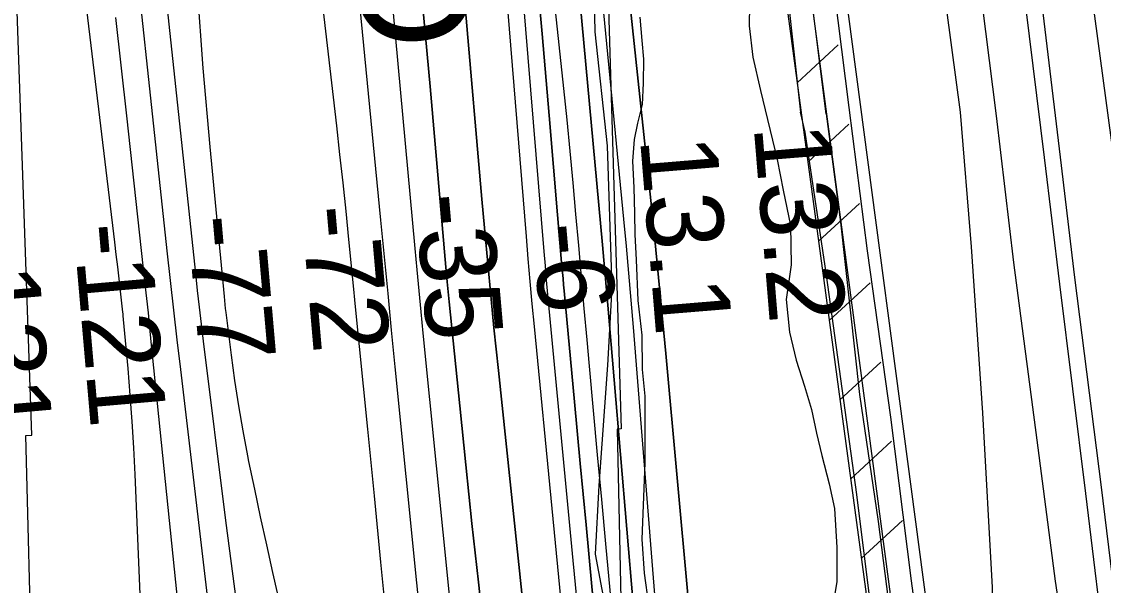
# Model space of a CAD drawing. Extents: x 3625074 to 3663148, y 511451 to 537151.
# Drawn here: x 3659457 to 3660404, y 526645 to 527138 of the extents above; entities that cross this region are included whole.
import ezdxf

# ---------------------------------------------------------------- set-up
doc = ezdxf.new("R2010")
doc.units = 0
for name, color, linetype in [('V-FLOD-BASE', 7, 'Continuous'), ('V-LEVE-TOET', 7, 'Continuous'), ('V-RAIL-TRAK', 7, 'Continuous'), ('V-RIVR-EDGE', 7, 'Continuous'), ('V-RIVR-RANG', 7, 'Continuous'), ('V-ROAD-CNTR', 7, 'Continuous'), ('V-RRAP-FSHR', 7, 'Continuous'), ('V-RRAP-RVMT', 7, 'Continuous'), ('V-RRAP-RVMT-IDEN', 7, 'Continuous'), ('V-SITE-VEGE', 7, 'Continuous'), ('V-SURV-LINE', 7, 'Continuous'), ('V-TOPO-DPTH', 7, 'Continuous'), ('V-TOPO-MAJR', 7, 'Continuous'), ('V-TOPO-MINR', 7, 'Continuous'), ('V-TOPO-SHOR', 7, 'Continuous'), ('V-TOPO-WATR', 7, 'Continuous')]:
    doc.layers.add(name, color=color, linetype=linetype)

msp = doc.modelspace()

# ---------------------------------------------------------------- linework, layer by layer
at = {"layer": 'V-FLOD-BASE'}
for points in [[(3660161.24, 527057.18), (3660123.23, 527362.02), (3660059.36, 527860.06), (3660016.91, 528186.79), (3660002.16, 528325.58), (3659979.63, 528502.23), (3659950.59, 528723.79), (3659933.1, 528879.14), (3659914.47, 529038.04), (3659903.57, 529108.96), (3659872.07, 529368.3), (3659852.48, 529498.32), (3659847.66, 529536.72), (3659847.9, 529555.59), (3659844.5, 529566.25), (3659840.5, 529576.92), (3659830.68, 529592.97), (3659790.24, 529659.54), (3659781.58, 529674.4), (3659768.77, 529687.54), (3659757.12, 529698.89), (3659737.98, 529725.09), (3659722.33, 529746.52), (3659703.09, 529764.46)], [(3660161.24, 527057.18), (3660173.74, 526962.48), (3660190.56, 526811.62), (3660206.89, 526700.33), (3660228.68, 526529.89), (3660234.95, 526483.72), (3660236.54, 526473.66)]]:
    msp.add_lwpolyline(points, dxfattribs=at)
at = {"layer": 'V-LEVE-TOET'}
for p in [(3660121.39, 527216.94), (3660142.89, 527041.24)]:
    msp.add_line(p, (3660138.85, 527058.64), dxfattribs=at)
for points in [[(3660235.22, 527383.25), (3660278.57, 527058.73)], [(3660278.57, 527058.73), (3660288.27, 526940.68), (3660298.08, 526795.53), (3660306.58, 526642.73), (3660309.76, 526522.44), (3660310.02, 526504.16), (3660312.04, 526487.76), (3660313.85, 526457.08), (3660324.29, 526347.27), (3660343.05, 526174.84), (3660355.02, 526018.44), (3660367.91, 525913.9), (3660390.45, 525755.55), (3660404.73, 525629.75), (3660420.85, 525545.56), (3660428.55, 525481.18), (3660438.7, 525354.87), (3660450.41, 525217.34), (3660455.19, 525154.19)], [(3660380.65, 525159.4), (3660367.02, 525323.79), (3660344.43, 525515.49), (3660320.27, 525685.38), (3660297.5, 525867.05), (3660273.22, 526029.86), (3660253.01, 526222.7), (3660227.32, 526406.19), (3660224.18, 526429.28), (3660220.87, 526442.33), (3660219.51, 526447.8), (3660218.67, 526451.22), (3660216.62, 526468.97), (3660216.86, 526482.55), (3660209.81, 526551.17), (3660188.06, 526723.96), (3660161.38, 526918.1), (3660142.89, 527041.24)]]:
    msp.add_lwpolyline(points, dxfattribs=at)
at = {"layer": 'V-RAIL-TRAK'}
for points in [[(3660352.38, 527018.92), (3660322.56, 527260.02), (3660284.84, 527572.85), (3660246.94, 527870.42), (3660211.8, 528155.03), (3660172.98, 528473.16), (3660125.98, 528840.71), (3660098.93, 529069.45), (3660060.61, 529380.52), (3660015.33, 529745.11), (3659988.17, 529964.46), (3659957.87, 530197.1), (3659957.68, 530198.52), (3659930.54, 530419.04), (3659902.3, 530646.03), (3659885.71, 530782.54)], [(3660366.47, 527019.33), (3660331.43, 527310.98), (3660302.58, 527536.22), (3660264.73, 527838.48), (3660238.08, 528051.36), (3660208.77, 528286.59), (3660184.89, 528486.51), (3660160.95, 528681.74), (3660131.63, 528916.38), (3660102.8, 529142.79), (3660102.24, 529147.49), (3660079.97, 529333.31), (3660055.97, 529523.84), (3660053.65, 529544.32), (3660051.07, 529564.77), (3660048.22, 529585.18), (3660045.12, 529605.56), (3660041.77, 529625.9), (3660038.15, 529646.19), (3660015.33, 529745.11)], [(3660605.95, 524962.61), (3660583.75, 525143.09), (3660580.49, 525168.89), (3660576.5, 525200.49), (3660561.69, 525331.25), (3660543.55, 525474.46), (3660516.13, 525693.41), (3660495.44, 525859.1), (3660473.8, 526038.39), (3660444.27, 526271.55), (3660424.2, 526439), (3660413.57, 526522.02), (3660407.6, 526568.61), (3660388.51, 526724.82), (3660365.77, 526908.27), (3660352.38, 527018.92)], [(3660626.78, 524904.97), (3660610.91, 525042.82), (3660596.89, 525151.72), (3660593.13, 525180.89), (3660583.91, 525252.32), (3660564.19, 525406.19), (3660544.75, 525575.4), (3660523.41, 525738.16), (3660505.39, 525887.86), (3660483.72, 526064.79), (3660462.46, 526231.67), (3660439.85, 526422.2), (3660427.15, 526527.08), (3660421.3, 526575.45), (3660402.19, 526730.49), (3660378.86, 526913.94), (3660366.47, 527019.33)]]:
    msp.add_lwpolyline(points, dxfattribs=at)
at = {"layer": 'V-RIVR-EDGE'}
msp.add_lwpolyline([(3660046.58, 526217.07), (3660044.17, 526234.84), (3660033.19, 526253.25), (3660020.96, 526263.7), (3660020.39, 526283.31), (3660011.84, 526293.74), (3660005.75, 526307.85), (3659997.82, 526323.8), (3660000.35, 526354.43), (3660002.87, 526380.77), (3659995.57, 526405.3), (3659981.58, 526443.94), (3659967.55, 526470.93), (3659964.54, 526490.55), (3659968.3, 526525.46), (3659973.87, 526548.73), (3659973.98, 526594.69), (3659959.47, 526671.93), (3659962.68, 526731.96), (3659970.3, 526837.34), (3659974.14, 526905.34), (3659970.16, 527029.12), (3659959.37, 527129.02), (3659956.62, 527252.8)], dxfattribs=at)
at = {"layer": 'V-ROAD-CNTR'}
for points in [[(3660144.32, 529267.44), (3660143.17, 529254.65), (3660210.56, 528669.65), (3660267.56, 528195.06), (3660310.46, 527850.54), (3660384.61, 527227.43), (3660447.88, 526756.39), (3660526.87, 526088.72), (3660596.87, 525543.97), (3660622.14, 525316.61), (3660659.47, 525029.4), (3660722.28, 524517.58)], [(3660129.18, 527477.5), (3660149.52, 527314.44), (3660181.13, 527062.77)], [(3660181.13, 527062.77), (3660197.21, 526937.31), (3660217.67, 526791.7), (3660235.8, 526648.48), (3660260.37, 526466.03), (3660275.87, 526343.1), (3660300.35, 526157.86), (3660321.67, 525994.52), (3660340.29, 525845.39), (3660353.13, 525736.52), (3660356.84, 525716.62)]]:
    msp.add_lwpolyline(points, dxfattribs=at)
at = {"layer": 'V-RRAP-FSHR'}
for p, q in [((3660135.89, 527084.37), (3660171.78, 527117.48)), ((3660145.25, 527015), (3660181.15, 527048.11)), ((3660154.62, 526945.63), (3660190.51, 526978.74)), ((3660163.99, 526876.26), (3660199.88, 526909.37)), ((3660173.36, 526806.89), (3660209.25, 526839.99)), ((3660182.73, 526737.52), (3660218.62, 526770.62)), ((3660192.09, 526668.15), (3660227.99, 526701.26))]:
    msp.add_line(p, q, dxfattribs=at)
msp.add_lwpolyline([(3659629.92, 529933.76), (3659613.47, 529931.28), (3659686.9, 529796.23), (3659722.44, 529731.02), (3659763.85, 529663.24), (3659819.24, 529581.32), (3659831.76, 529504.03), (3659873.19, 529189.61), (3660042.51, 527775.8), (3660217.89, 526477.11), (3660220, 526414.35), (3660367.73, 525282.29), (3660390.58, 525283.05)], dxfattribs=at)
at = {"layer": 'V-RRAP-RVMT'}
for points in [[(3659775.98, 528463.06), (3659786.09, 528464.56), (3659825.73, 528258.4), (3659834.17, 528258.65), (3659867.28, 528054.03), (3659874.39, 528054.98), (3659954.45, 527645.66), (3659972.07, 527412.14), (3659959.47, 527410.84), (3659971.71, 527198.41), (3659969.56, 527198.17), (3659982.08, 526781.62), (3659978.6, 526781.24), (3659982.96, 526578.59), (3659991.57, 526578.48), (3659989.87, 526429.76), (3659982.37, 526429.77)], [(3659474.59, 526559.59), (3659466.68, 526559.36), (3659461.22, 526775.8), (3659466.39, 526776.03), (3659452.08, 527188.95), (3659506.57, 527191.32), (3659497.67, 527396.08), (3659537.91, 527397.56), (3659523.81, 527556.64), (3659521.15, 527556.43), (3659514.57, 527589.88), (3659503.12, 527589.11), (3659492.12, 527704), (3659489.37, 527703.78), (3659480.38, 527759.36), (3659475.22, 527758.73), (3659438.08, 527959.48), (3659430.42, 527958.3), (3659389.39, 528163.31), (3659356.76, 528157.23), (3659316.96, 528343.88), (3659286.44, 528337.33)]]:
    msp.add_lwpolyline(points, dxfattribs=at)
at = {"layer": 'V-SITE-VEGE'}
for points in [[(3660094.32, 527152.59), (3660093.99, 527134.26), (3660097.28, 527106.7), (3660103.77, 527077.46), (3660118.35, 527017.35), (3660123.81, 526990.29), (3660130.27, 526959.43), (3660130.74, 526924.91), (3660126.43, 526894.78), (3660129.16, 526866.15), (3660135.2, 526841.78), (3660142.35, 526819), (3660148.46, 526798.4), (3660152.95, 526777.83), (3660157.46, 526758.33), (3660164.03, 526733.41), (3660168.5, 526711.76), (3660170.59, 526677.75), (3660170.61, 526648.09), (3660166.36, 526621.2)], [(3660006.31, 526627.8), (3660002.48, 526655.37), (3660000.31, 526685.07), (3660003.1, 526751.9), (3660003.01, 526777.24), (3660003.06, 526810.14), (3660000.77, 526833.37), (3660000.23, 526863.58), (3659996.98, 526893.83), (3659995.46, 526929.46), (3659994.23, 526951.59), (3659994.02, 526969.93), (3659993.33, 526992.59), (3659992.13, 527015.8), (3659993.54, 527034.65), (3659996.49, 527049.16), (3660000.55, 527065.27), (3660001.43, 527084.12), (3660001.8, 527105.15), (3660000.47, 527121.35), (3659998.67, 527141.88)]]:
    msp.add_lwpolyline(points, dxfattribs=at)
at = {"layer": 'V-SURV-LINE'}
for points in [[(3660399.59, 525264.22), (3660081.63, 527662.24)], [(3660111.37, 527666.18), (3660429.33, 525268.16)]]:
    msp.add_lwpolyline(points, dxfattribs=at)
at = {"layer": 'V-TOPO-DPTH'}
for points in [[(3659910.29, 527901.48), (3660006.68, 526992.51), (3660010.45, 526956.25), (3660014.11, 526919.99), (3660017.61, 526883.71), (3660021.01, 526847.41), (3660040.61, 526632.95), (3660054.25, 526489.47), (3660068.57, 526346.07), (3660083.93, 526202.77), (3660099.98, 526059.54), (3660135.18, 525755.25), (3660138.38, 525728.45), (3660141.71, 525701.68), (3660145.23, 525674.92), (3660148.89, 525648.19), (3660170.97, 525490.88), (3660184.91, 525385.41), (3660197.73, 525279.81), (3660208.85, 525174.02), (3660218.84, 525068.1), (3660273.79, 524430.78)], [(3660105.26, 524876.33), (3660092.19, 525005.04), (3660078.97, 525133.74), (3660028.63, 525619.42), (3660024.8, 525656.57), (3660021.02, 525693.72), (3660017.29, 525730.88), (3660013.61, 525768.04), (3659997.97, 525926.89), (3659986.51, 526043.49), (3659975.1, 526160.08), (3659963.74, 526276.69), (3659952.41, 526393.29), (3659906.12, 526871.13), (3659904.25, 526890.83), (3659902.45, 526910.53), (3659900.74, 526930.24), (3659899.08, 526949.96), (3659828.42, 527815.71)], [(3660105.26, 524876.33), (3660092.19, 525005.04), (3660078.97, 525133.74), (3660028.63, 525619.42), (3660024.8, 525656.57), (3660021.02, 525693.72), (3660017.29, 525730.88), (3660013.61, 525768.04), (3659997.97, 525926.89), (3659986.51, 526043.49), (3659975.1, 526160.08), (3659963.74, 526276.69), (3659952.41, 526393.29), (3659906.12, 526871.13), (3659904.25, 526890.83), (3659902.45, 526910.53), (3659900.74, 526930.24), (3659899.08, 526949.96), (3659828.42, 527815.71)], [(3659906.47, 527198.55), (3659912.9, 527127.18), (3659919.08, 527055.78), (3659930.19, 526923.61), (3659930.64, 526918.28), (3659931.11, 526912.96), (3659931.59, 526907.64), (3659932.08, 526902.32), (3659941.18, 526805.19), (3659946.25, 526751.31), (3659951.34, 526697.43), (3659956.47, 526643.56), (3659961.63, 526589.69), (3660042.85, 525743.34), (3660045.19, 525719.4), (3660047.6, 525695.47), (3660050.09, 525671.55), (3660052.65, 525647.63), (3660074.56, 525446.1), (3660088.89, 525321.52), (3660104.25, 525197.08), (3660121.16, 525072.83), (3660139.1, 524948.72)], [(3660139.1, 524948.72), (3660121.16, 525072.83), (3660104.25, 525197.08), (3660088.89, 525321.52), (3660074.56, 525446.1), (3660052.65, 525647.63), (3660050.09, 525671.55), (3660047.6, 525695.47), (3660045.19, 525719.4), (3660042.85, 525743.34), (3659961.63, 526589.69), (3659956.47, 526643.56), (3659951.34, 526697.43), (3659946.25, 526751.31), (3659941.18, 526805.19), (3659932.08, 526902.32), (3659931.59, 526907.64), (3659931.11, 526912.96), (3659930.64, 526918.28), (3659930.19, 526923.61), (3659919.08, 527055.78), (3659912.9, 527127.18), (3659906.47, 527198.55)], [(3660082.95, 524437.83), (3660015.09, 525185.8), (3660007.27, 525269.9), (3659999.21, 525353.97), (3659990.77, 525438), (3659982.09, 525522.01), (3659971.56, 525621.75), (3659967.93, 525655.87), (3659964.25, 525689.98), (3659960.5, 525724.09), (3659956.71, 525758.19), (3659862.73, 526595.98), (3659857.05, 526647.35), (3659851.48, 526698.74), (3659846.07, 526750.15), (3659840.76, 526801.57), (3659831.52, 526892.68), (3659830.93, 526898.55), (3659830.36, 526904.43), (3659829.82, 526910.31), (3659829.29, 526916.19), (3659814.76, 527081.08), (3659806.82, 527169.39)], [(3659806.82, 527169.39), (3659814.76, 527081.08), (3659829.29, 526916.19), (3659829.82, 526910.31), (3659830.36, 526904.43), (3659830.93, 526898.55), (3659831.52, 526892.68), (3659840.76, 526801.57), (3659846.07, 526750.15), (3659851.48, 526698.74), (3659857.05, 526647.35), (3659862.73, 526595.98), (3659956.71, 525758.19), (3659960.5, 525724.09), (3659964.25, 525689.98), (3659967.93, 525655.87), (3659971.56, 525621.75), (3659982.09, 525522.01), (3659990.77, 525438), (3659999.21, 525353.97), (3660007.27, 525269.9), (3660015.09, 525185.8), (3660082.95, 524437.83)], [(3659946.23, 527153.96), (3659965.68, 526942.45), (3659966.88, 526929.27), (3659968.06, 526916.09), (3659969.21, 526902.91), (3659970.34, 526889.72), (3659998.1, 526563.03), (3660010.46, 526418.7), (3660022.95, 526274.38), (3660035.63, 526130.08), (3660048.45, 525985.79), (3660072.39, 525718.35)], [(3660072.39, 525718.35), (3660048.45, 525985.79), (3660035.63, 526130.08), (3660022.95, 526274.38), (3660010.46, 526418.7), (3659998.1, 526563.03), (3659970.34, 526889.72), (3659969.21, 526902.91), (3659968.06, 526916.09), (3659966.88, 526929.27), (3659965.68, 526942.45), (3659946.23, 527153.96)], [(3659845.69, 527147.57), (3659860.13, 526982.53), (3659863.5, 526945.02), (3659867.01, 526907.53), (3659870.71, 526870.06), (3659874.54, 526832.61), (3659983.12, 525797.2)], [(3659845.69, 527147.57), (3659860.13, 526982.53), (3659863.5, 526945.02), (3659867.01, 526907.53), (3659870.71, 526870.06), (3659874.54, 526832.61), (3659983.12, 525797.2)]]:
    msp.add_lwpolyline(points, dxfattribs=at)
at = {"layer": 'V-TOPO-MAJR'}
for points in [[(3660017.06, 524894.44), (3660001.76, 525053.29), (3659985.4, 525212.03), (3659968.34, 525370.7), (3659937.27, 525650.81), (3659935.21, 525669.38), (3659933.15, 525687.94), (3659931.08, 525706.5), (3659929.01, 525725.06), (3659902.28, 525964.16), (3659887.09, 526102.3), (3659872.21, 526240.47), (3659857.81, 526378.69), (3659843.73, 526516.94), (3659808.84, 526865.4), (3659807.02, 526883.85), (3659805.22, 526902.3), (3659803.47, 526920.75), (3659801.75, 526939.21), (3659704.15, 528000.93)], [(3659802.74, 524960.74), (3659790.42, 525111.77), (3659777.29, 525262.73), (3659743.67, 525631.89), (3659741.57, 525653.54), (3659739.3, 525675.17), (3659736.78, 525696.78), (3659734.09, 525718.36), (3659706.88, 525926.48), (3659690.69, 526052.15), (3659674.82, 526177.85), (3659659.42, 526303.61), (3659644.34, 526429.41), (3659596.68, 526833.38), (3659593.65, 526859.39), (3659590.67, 526885.4), (3659587.78, 526911.41), (3659584.94, 526937.44), (3659546.48, 527294.5)]]:
    msp.add_lwpolyline(points, dxfattribs=at)
at = {"layer": 'V-TOPO-MINR'}
for points in [[(3660057.6, 525730.88), (3659968.64, 526680.94), (3659965.01, 526719.84), (3659961.4, 526758.73), (3659957.82, 526797.62), (3659954.26, 526836.52), (3659952.19, 526859.29), (3659949.7, 526886.81), (3659947.24, 526914.33), (3659944.83, 526941.85), (3659942.44, 526969.38), (3659939.99, 526996.89), (3659937.43, 527024.4), (3659934.69, 527051.89), (3659931.84, 527079.37), (3659827.17, 528059.6)], [(3659864.08, 525712.51), (3659783.13, 526548.36), (3659777.48, 526606.56), (3659771.79, 526664.76), (3659766.07, 526722.95), (3659760.32, 526781.14), (3659749.41, 526891.19), (3659749.1, 526894.35), (3659748.78, 526897.52), (3659748.47, 526900.68), (3659748.15, 526903.84), (3659743.83, 526947.22), (3659741.29, 526972.07), (3659738.67, 526996.91), (3659735.93, 527021.73), (3659733.11, 527046.55), (3659617.46, 528043.27)], [(3659601.54, 525671.38), (3659556.77, 526741.68), (3659555.63, 526764.85), (3659554.26, 526788), (3659552.54, 526811.14), (3659550.59, 526834.25), (3659546.64, 526877.27), (3659546.34, 526880.46), (3659546.17, 526882.06), (3659546, 526883.66), (3659543.99, 526901.94), (3659542.79, 526912.68), (3659541.57, 526923.41), (3659540.32, 526934.14), (3659539.04, 526944.87), (3659408.52, 528026.14)], [(3660273.79, 524430.78), (3660218.84, 525068.1), (3660208.85, 525174.02), (3660197.73, 525279.81), (3660184.91, 525385.41), (3660170.97, 525490.88), (3660148.89, 525648.19), (3660145.23, 525674.92), (3660141.71, 525701.68), (3660138.38, 525728.45), (3660135.18, 525755.25), (3660099.98, 526059.54), (3660083.93, 526202.77), (3660068.57, 526346.07), (3660054.25, 526489.47), (3660040.61, 526632.95), (3660021.01, 526847.41), (3660017.61, 526883.71), (3660014.11, 526919.99), (3660010.45, 526956.25), (3660006.68, 526992.51), (3659910.29, 527901.48)], [(3660105.26, 524876.33), (3660092.19, 525005.04), (3660078.97, 525133.74), (3660028.63, 525619.42), (3660024.8, 525656.57), (3660021.02, 525693.72), (3660017.29, 525730.88), (3660013.61, 525768.04), (3659997.97, 525926.89), (3659986.51, 526043.49), (3659975.1, 526160.08), (3659963.74, 526276.69), (3659952.41, 526393.29), (3659906.12, 526871.13), (3659904.25, 526890.83), (3659902.45, 526910.53), (3659900.74, 526930.24), (3659899.08, 526949.96), (3659828.42, 527815.71)], [(3659786.45, 525851.15), (3659779.12, 525893.69), (3659770.96, 525936.09), (3659770.18, 525939.87), (3659761.13, 525984.09), (3659752.22, 526028.33), (3659743.52, 526072.62), (3659734.97, 526116.94), (3659694.35, 526330.12), (3659677.67, 526422.59), (3659662.19, 526515.25), (3659648.51, 526608.19), (3659636.04, 526701.32), (3659616.59, 526858.25), (3659614.79, 526873.06), (3659613.04, 526887.88), (3659611.37, 526902.72), (3659609.74, 526917.55), (3659517.48, 527782.17)], [(3660075.21, 525843.65), (3660071.12, 525892.17), (3660067.14, 525940.7), (3660063.21, 525989.24), (3659992.82, 526870.54), (3659990.87, 526894.2), (3659988.83, 526917.85), (3659986.68, 526941.49), (3659984.44, 526965.12), (3659932.36, 527500.91)], [(3660123.7, 524887.81), (3660104.75, 525049.05), (3660086.54, 525210.37), (3660068.83, 525371.74), (3660040.71, 525633.5), (3660037.47, 525664.04), (3660034.3, 525694.6), (3660031.22, 525725.16), (3660028.2, 525755.73), (3659987.36, 526175.63), (3659975.46, 526298.3), (3659963.61, 526420.98), (3659951.83, 526543.66), (3659940.09, 526666.35), (3659919.08, 526886.72), (3659917.91, 526899.23), (3659916.77, 526911.75), (3659915.68, 526924.26), (3659914.62, 526936.78), (3659884.45, 527301.2)], [(3660139.1, 524948.72), (3660121.16, 525072.83), (3660104.25, 525197.08), (3660088.89, 525321.52), (3660074.56, 525446.1), (3660052.65, 525647.63), (3660050.09, 525671.55), (3660047.6, 525695.47), (3660045.19, 525719.4), (3660042.85, 525743.34), (3659961.63, 526589.69), (3659956.47, 526643.56), (3659951.34, 526697.43), (3659946.25, 526751.31), (3659941.18, 526805.19), (3659932.08, 526902.32), (3659931.59, 526907.64), (3659931.11, 526912.96), (3659930.64, 526918.28), (3659930.19, 526923.61), (3659919.08, 527055.78), (3659912.9, 527127.18), (3659906.47, 527198.55)], [(3659982.86, 524980.24), (3659904.52, 525651.47), (3659902.53, 525668.63), (3659900.55, 525685.8), (3659898.61, 525702.97), (3659896.67, 525720.14), (3659894.79, 525737.31), (3659892.94, 525754.49), (3659891.14, 525771.67), (3659889.39, 525788.86), (3659784.37, 526835.94), (3659781.18, 526867.97), (3659778.01, 526899.99), (3659774.87, 526932.02), (3659771.75, 526964.06), (3659749.4, 527195.1)], [(3660082.95, 524437.83), (3660015.09, 525185.8), (3660007.27, 525269.9), (3659999.21, 525353.97), (3659990.77, 525438), (3659982.09, 525522.01), (3659971.56, 525621.75), (3659967.93, 525655.87), (3659964.25, 525689.98), (3659960.5, 525724.09), (3659956.71, 525758.19), (3659862.73, 526595.98), (3659857.05, 526647.35), (3659851.48, 526698.74), (3659846.07, 526750.15), (3659840.76, 526801.57), (3659831.52, 526892.68), (3659830.93, 526898.55), (3659830.36, 526904.43), (3659829.82, 526910.31), (3659829.29, 526916.19), (3659814.76, 527081.08), (3659806.82, 527169.39)], [(3659830.88, 525720.56), (3659797.64, 526012.94), (3659782.43, 526129.31), (3659764.63, 526245.25), (3659742.94, 526360.53), (3659718.67, 526475.36), (3659677.32, 526655.97), (3659671.87, 526680.18), (3659666.54, 526704.42), (3659661.4, 526728.71), (3659656.38, 526753.01), (3659655.4, 526757.86), (3659651.22, 526779.81), (3659647.37, 526801.81), (3659644.02, 526823.89), (3659641.02, 526846.03), (3659636.38, 526883.32), (3659635.96, 526886.85), (3659635.55, 526890.39), (3659635.18, 526893.93), (3659634.83, 526897.47), (3659622.28, 527028.19), (3659616.37, 527097.13), (3659611.38, 527166.14)], [(3659626.81, 524998.43), (3659636.3, 525038.97), (3659644.2, 525079.78), (3659649.7, 525120.97), (3659653.61, 525162.43), (3659681.31, 525589.83), (3659683.15, 525630.78), (3659683.92, 525671.72), (3659683.06, 525712.66), (3659681.12, 525753.6), (3659678.16, 525794.52), (3659674.91, 525835.42), (3659671.23, 525876.28), (3659667.27, 525917.12), (3659570.95, 526857.68), (3659569.65, 526870.3), (3659568.33, 526882.91), (3659566.98, 526895.52), (3659565.63, 526908.13), (3659549.62, 527055.36), (3659539.99, 527141.55)], [(3659983.12, 525797.2), (3659874.54, 526832.61), (3659870.71, 526870.06), (3659867.01, 526907.53), (3659863.5, 526945.02), (3659860.13, 526982.53), (3659845.69, 527147.57)]]:
    msp.add_lwpolyline(points, dxfattribs=at)
at = {"layer": 'V-TOPO-SHOR'}
for points in [[(3660310.38, 527055.53), (3660260.7, 527447.67)], [(3660376.2, 526554.18), (3660361.95, 526648.14), (3660345.86, 526771.6), (3660325.62, 526926.97), (3660310.38, 527055.53)]]:
    msp.add_lwpolyline(points, dxfattribs=at)
at = {"layer": 'V-TOPO-WATR'}
msp.add_lwpolyline([(3660072.39, 525718.35), (3660048.45, 525985.79), (3660035.63, 526130.08), (3660022.95, 526274.38), (3660010.46, 526418.7), (3659998.1, 526563.03), (3659970.34, 526889.72), (3659969.21, 526902.91), (3659968.06, 526916.09), (3659966.88, 526929.27), (3659965.68, 526942.45), (3659946.23, 527153.96)], dxfattribs=at)

# ---------------------------------------------------------------- texts
at = {"layer": 'V-RIVR-RANG'}
for s, rotation, p in [('13.2', 274.69833, (3660097.91, 527046.3)), ('13.1', 274.69833, (3659998.46, 527035.49)), ('-35', 274.98272, (3659801.45, 526985.81)), ('-72', 274.98272, (3659701.99, 526975.27)), ('-77', 274.98272, (3659602.35, 526966.83)), ('-121', 274.98272, (3659502.59, 526959.71)), ('-6', 274.98272, (3659904.08, 526960.09)), ('-131', 274.98272, (3659402.9, 526951.8))]:
    msp.add_text(s, height=67, rotation=rotation, dxfattribs=at).set_placement(p)
at = {"layer": 'V-RRAP-RVMT-IDEN'}
msp.add_text('BEND', height=100, rotation=276.38848, dxfattribs=at).set_placement((3659715.82, 527478.24))

doc.saveas('drawing.dxf')
